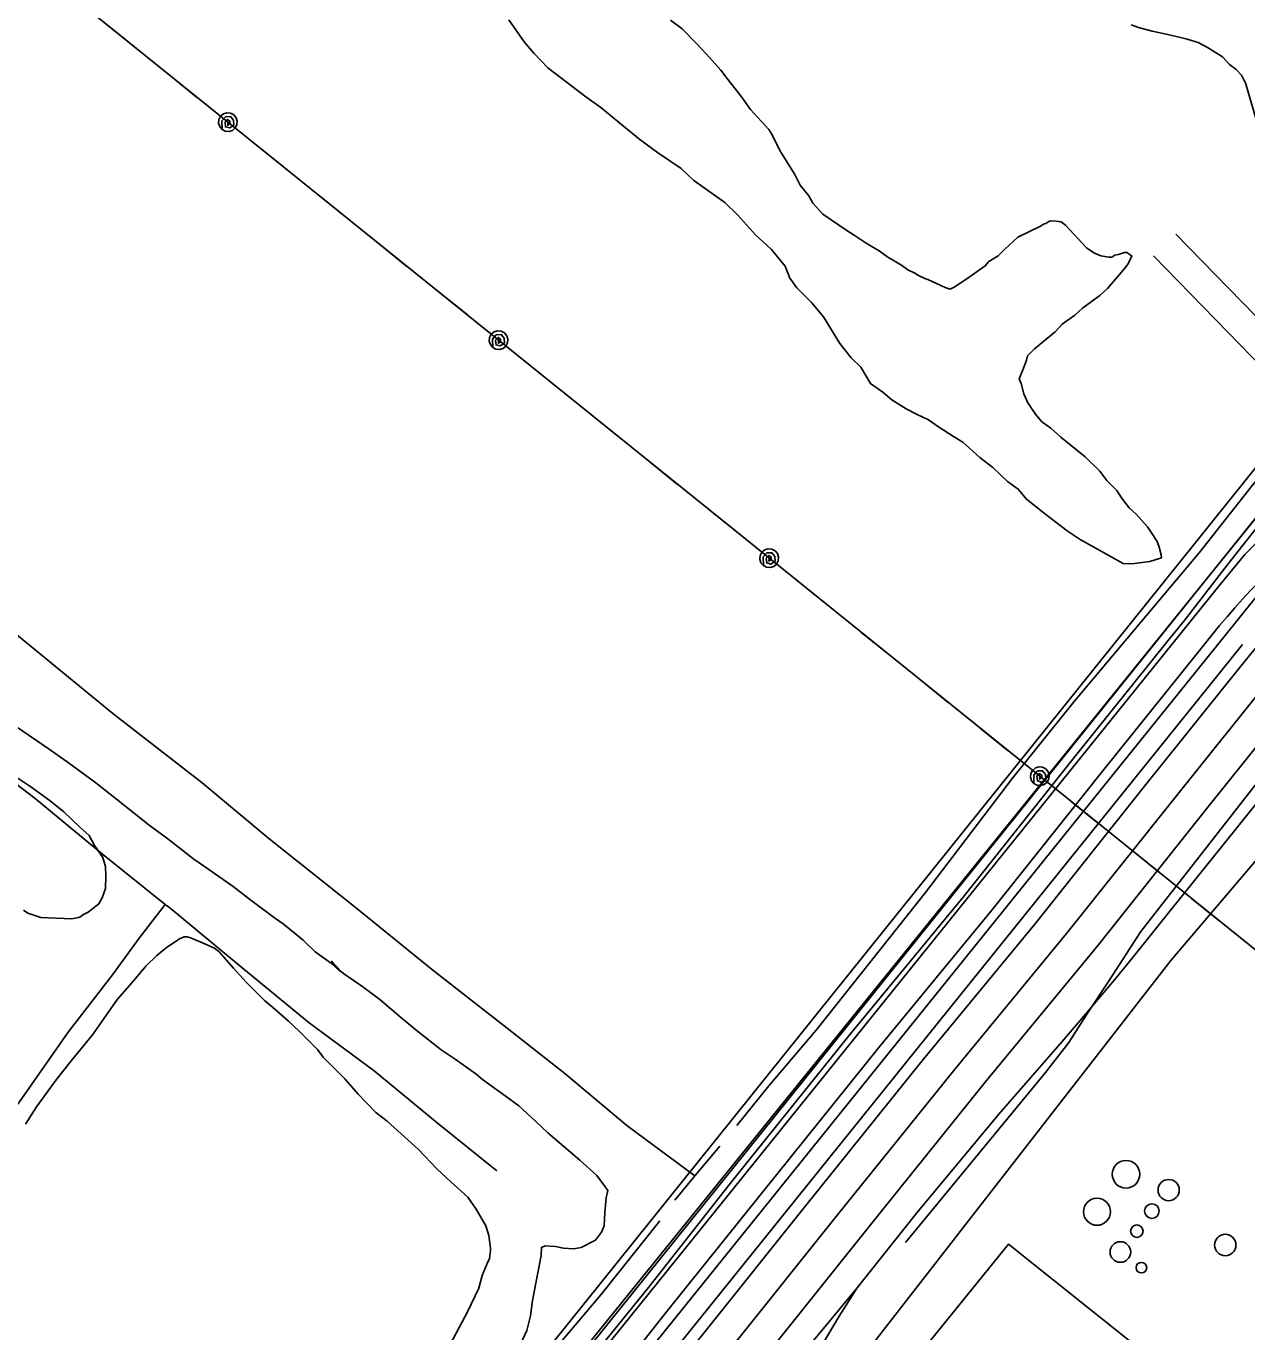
# Model space of a CAD drawing. Extents: x 3297753 to 3335611, y 652252 to 677623.
# Drawn here: x 3307180 to 3308353, y 664502 to 665757 of the extents above; entities that cross this region are included whole.
import ezdxf

# ---------------------------------------------------------------- set-up
doc = ezdxf.new("R2010")
doc.units = 0
for name, color, linetype in [('V-DOMW-TANK', 7, 'Continuous'), ('V-RAIL-TRAK', 7, 'Continuous'), ('V-ROAD-CNTR', 7, 'Continuous'), ('V-SITE-OTLN', 7, 'Continuous'), ('V-SITE-VEGE', 7, 'Continuous'), ('V-TOPO-SHOR', 7, 'Continuous'), ('V-UTIL-LINE', 7, 'Continuous')]:
    doc.layers.add(name, color=color, linetype=linetype)

msp = doc.modelspace()

# ---------------------------------------------------------------- linework, layer by layer
at = {"layer": 'V-DOMW-TANK'}
for centre, radius in [((3308236.6, 664653), 13.2), ((3308277.6, 664637.8), 10.2), ((3308208.7, 664617), 13), ((3308261.5, 664617.6), 6.99), ((3308247, 664598.3), 6.04), ((3308231.2, 664578.3), 9.89), ((3308332, 664585), 10.3), ((3308251.4, 664563.3), 5.08)]:
    msp.add_circle(centre, radius, dxfattribs=at)
at = {"layer": 'V-RAIL-TRAK'}
for points in [[(3308326.6, 665180.3), (3308333.8, 665188.9), (3308341.1, 665197.4), (3308348.7, 665205.8), (3308356.3, 665214), (3308364.2, 665222.1), (3308372.2, 665230), (3308380.3, 665237.8), (3308388.6, 665245.4), (3308397, 665252.8), (3308405.6, 665260.1), (3308414.3, 665267.3), (3308423.1, 665274.2), (3308456.2, 665294.8)], [(3308292.6, 665185), (3308312, 665210.4), (3308331.5, 665235.7), (3308351.3, 665260.9), (3308371.3, 665285.8)], [(3307254, 663686.3), (3307328.1, 663780), (3307364.3, 663824.2), (3307441.3, 663922.9), (3307519.3, 664019.6), (3307607.1, 664132.9), (3307692, 664235.2), (3307783.8, 664346.7), (3307891.3, 664479.8), (3307988.4, 664601.3), (3308101.2, 664741.6), (3308209.7, 664873.2), (3308315.2, 665005.9), (3308407.9, 665121.3), (3308503.1, 665238.8), (3308534.6, 665273.8)], [(3307343.3, 663895.2), (3307380.5, 663942.9), (3307458.5, 664039.6), (3307546.3, 664153), (3307631.2, 664255.3), (3307723, 664366.7), (3307830.4, 664499.9), (3307927.6, 664621.4), (3308040.4, 664761.6), (3308148.9, 664893.3), (3308254.4, 665025.9), (3308347.1, 665141.4), (3308405.3, 665213.2)], [(3307223.9, 663697.4), (3307297.9, 663791), (3307334.1, 663835.2), (3307411.1, 663933.9), (3307489.1, 664030.6), (3307576.9, 664144), (3307661.8, 664246.3), (3307753.6, 664357.7), (3307861.1, 664490.9), (3307958.2, 664612.4), (3308071.1, 664752.6), (3308179.5, 664884.3), (3308285, 665016.9), (3308377.7, 665132.3), (3308428.6, 665195.1)], [(3307858.7, 664647.3), (3307971.5, 664787.6), (3308080, 664919.2), (3308185.5, 665051.9), (3308278.2, 665167.3), (3308292.6, 665185)], [(3307886.4, 664634.7), (3307999.2, 664775), (3308107.7, 664906.7), (3308213.2, 665039.3), (3308305.9, 665154.7), (3308326.6, 665180.3)], [(3307940.4, 664482.1), (3307960.8, 664516.7), (3307978.2, 664543.8), (3308035.6, 664616), (3308114.4, 664710.9), (3308175.3, 664780.5), (3308192.7, 664800.8), (3308210, 664821.2), (3308227.1, 664841.8), (3308244, 664862.5), (3308260.8, 664883.4), (3308277.4, 664904.3), (3308370.6, 665020.4)], [(3307858.7, 664647.3), (3307777.8, 664544.1), (3307698.3, 664446.3), (3307612.4, 664339.5), (3307524.2, 664232.4)], [(3307886.4, 664634.7), (3307795.1, 664520.8), (3307664.2, 664355.3), (3307488, 664137.1), (3307401.6, 664031.3), (3307362.2, 663980.3)], [(3307927.3, 664482.5), (3307978.2, 664543.8)]]:
    msp.add_lwpolyline(points, dxfattribs=at)
at = {"layer": 'V-ROAD-CNTR'}
for points in [[(3309011.2, 665779.8), (3308963.5, 665775), (3308911.9, 665764.7), (3308866.3, 665745.9), (3308817.7, 665720.3), (3308580.7, 665562.8), (3308544.4, 665540.3), (3308447.8, 665468.2), (3308426.1, 665455.5), (3308407.5, 665447.8), (3308397.4, 665448.1), (3308386.4, 665452.1), (3308284.4, 665556.7)], [(3307209.4, 663756.5), (3307340.5, 663966.9), (3307465.8, 664164.7), (3307480.9, 664189.3), (3307501.7, 664214.1), (3308406.8, 665340.6), (3308429.1, 665367.1), (3308448.9, 665387.4), (3308469.7, 665406.7), (3308493.8, 665424.5), (3308802.6, 665643.7), (3308850.2, 665670.3), (3308867.2, 665678.4), (3308895.7, 665690.8), (3308939.5, 665705.5), (3308989.7, 665718.6), (3309036.7, 665729.6), (3309115.6, 665747.8)], [(3307041.1, 663478.7), (3307141.8, 663639.9), (3307214.2, 663758.5), (3307290, 663880.7), (3307341.6, 663968.3), (3307423.5, 664100.2), (3307464.7, 664167.3), (3307480.5, 664188), (3307499.9, 664217.6), (3307555.2, 664285.9), (3308377.2, 665303), (3308409, 665341.6), (3308431.6, 665365.6), (3308450.5, 665386.4), (3308483.7, 665417.7), (3308500.4, 665432.5), (3308790.1, 665633.5), (3308816.7, 665649.6), (3308858.5, 665672), (3308908.7, 665692), (3308946.1, 665702.6), (3309024.9, 665716), (3309095.4, 665725.4), (3309289.3, 665731.2)], [(3309186.6, 665728.1), (3309084.6, 665712.4), (3309029.9, 665698.2), (3308998.7, 665687.9), (3308969.4, 665677.6), (3308941, 665666.2), (3308905.5, 665648.2), (3308878.3, 665633.9), (3308839.6, 665612.3), (3308818.7, 665598), (3308793.8, 665581.5), (3308395.9, 665290.1), (3308371.3, 665269.3), (3308350.9, 665248.8), (3308327, 665220), (3307418.2, 664091.7)], [(3309218, 665719.9), (3309138.1, 665708.5), (3309095.5, 665697.1), (3309024.8, 665673.8), (3308932.7, 665635.8), (3308892.9, 665614.1), (3308857.2, 665592.4), (3308815.4, 665561.1), (3308780.6, 665531.6), (3308739.1, 665489.6), (3308683.1, 665419.6), (3308661.1, 665386.3), (3308389.1, 665063.4), (3308250.9, 664886.4), (3308219.9, 664838.2), (3308199.7, 664807.8), (3308181.7, 664779.7), (3308159.3, 664750.9), (3308024.8, 664587.5)], [(3307324.1, 663997.1), (3307440.4, 664180.6), (3307456.5, 664206.8), (3307478.5, 664233.1), (3308383.6, 665359.7), (3308406.8, 665387.3), (3308428, 665408.9), (3308450.5, 665429.8), (3308476.2, 665448.8), (3308786.6, 665669.1), (3308839.1, 665698.5)], [(3308839.1, 665698.5), (3308596.9, 665537.6), (3308561.3, 665515.5), (3308464.4, 665443.2), (3308439.5, 665428.6), (3308413.1, 665417.7), (3308391.7, 665418.2), (3308369.7, 665426.3), (3308263, 665535.7)], [(3308371.2, 665219.9), (3307281.7, 663867.3)], [(3308348.5, 665162.2), (3307199.9, 663735.1)]]:
    msp.add_lwpolyline(points, dxfattribs=at)
at = {"layer": 'V-SITE-OTLN'}
msp.add_lwpolyline([(3308739.1, 662921.9), (3308143.5, 663400.1), (3308059.9, 663467.2), (3307582.9, 663844.3), (3307539.2, 663878.2), (3307866.8, 664327.4), (3308279.6, 664858.6), (3308789.5, 665457.6)], dxfattribs=at)
at = {"layer": 'V-SITE-VEGE'}
for points in [[(3308083.7, 665513.5), (3308101.2, 665526.2), (3308104.9, 665530.3), (3308113.6, 665535.6), (3308120.2, 665542.3), (3308132.7, 665553.8), (3308154.4, 665564.2), (3308157.3, 665566.2), (3308159.4, 665566.8), (3308162.3, 665568.8), (3308164.5, 665569.4), (3308169.4, 665569.2), (3308174.3, 665568.3), (3308178.4, 665565.3), (3308198.7, 665543.3), (3308205.6, 665538.7), (3308212.5, 665535.6), (3308220.2, 665534.6), (3308223, 665534.5), (3308226, 665536.5), (3308229.5, 665537), (3308235.2, 665538.9), (3308237.4, 665538.8), (3308242.2, 665535.8), (3308239.1, 665528.8), (3308236.8, 665525.4), (3308232.3, 665519.9), (3308218.9, 665504.3), (3308211.6, 665497.5), (3308194.8, 665485.5), (3308187.5, 665478.7), (3308175.1, 665470.1), (3308168.4, 665462.6), (3308148.7, 665446.5), (3308142, 665439.7), (3308141.1, 665435.5), (3308138, 665427.9), (3308134, 665417.4), (3308136, 665413.1), (3308138.4, 665403.1), (3308142.2, 665394.5), (3308149.5, 665383.6), (3308155.6, 665376.2), (3308164.5, 665370.2), (3308174, 665361.3), (3308197.3, 665342.7), (3308211.5, 665328.7), (3308218.2, 665319.9), (3308227.7, 665310.3), (3308232.3, 665303.1), (3308239.7, 665293.6), (3308246.5, 665287.6), (3308257.3, 665275.2), (3308261.9, 665268.6), (3308266.6, 665261.3), (3308268.4, 665255.6), (3308270.3, 665248.5), (3308270.8, 665245.6), (3308259.4, 665241.9), (3308242.3, 665239.8), (3308233.9, 665240.1), (3308192.5, 665263.1), (3308180.1, 665271.4), (3308159.6, 665287.1), (3308141.1, 665302), (3308133.1, 665311.5), (3308122.8, 665319), (3308108.5, 665332.3), (3308096.2, 665342), (3308079.9, 665356.8), (3308070.9, 665362.2), (3308056.5, 665371.3), (3308046.9, 665378), (3308035.8, 665383.4), (3308025.4, 665388.8), (3308011.7, 665397.2), (3308002.8, 665404.6), (3307991.1, 665412.9), (3307981.9, 665428.8), (3307972.4, 665437.7), (3307961.7, 665451.6), (3307945.8, 665477), (3307934.4, 665490.9), (3307920.1, 665504.9), (3307913.5, 665514.4), (3307909, 665525.9), (3307895.6, 665542), (3307880.6, 665556), (3307863.1, 665575.1), (3307850.9, 665587), (3307821.4, 665608), (3307809.2, 665619.8), (3307786.5, 665634.9), (3307769.4, 665647.6), (3307753.7, 665660.3), (3307731.8, 665678.2), (3307717.4, 665688.7), (3307681.1, 665716.4), (3307667.6, 665730.4), (3307658.2, 665741.3), (3307643.5, 665762.5)], [(3307798.9, 665762.2), (3307809.9, 665754), (3307823.4, 665740), (3307833.6, 665729.7), (3307847.1, 665714.3), (3307854.4, 665704.8), (3307867.2, 665688.7), (3307875.8, 665676.3), (3307893.4, 665657.2), (3307896.7, 665652.1), (3307903.8, 665637), (3307918.4, 665613.8), (3307923.6, 665603.7), (3307931.7, 665593.4), (3307935.6, 665586.2), (3307945.1, 665575.9), (3307968.4, 665560.1), (3307975.3, 665555.5), (3307987, 665548), (3307991.8, 665545), (3307999.4, 665540.4), (3308007.6, 665534.4), (3308020.7, 665526.8), (3308026.8, 665522.3), (3308033.8, 665519.2), (3308037.2, 665516.9), (3308043.4, 665513.8), (3308046.2, 665513), (3308062.9, 665505.2), (3308067.7, 665503.6), (3308071.3, 665505.6), (3308083.7, 665513.5)], [(3308444.5, 665609.8), (3308423.9, 665624.1), (3308410.8, 665631.8), (3308395.7, 665640.9), (3308388.8, 665646.1), (3308383.3, 665649.9), (3308380.5, 665650), (3308375.7, 665653), (3308367.4, 665657.6), (3308364, 665659.2), (3308351.6, 665702.1), (3308350.3, 665704.3), (3308347.7, 665709.3), (3308342.3, 665715.2), (3308336.1, 665719.7), (3308329.4, 665727), (3308314.9, 665736.1), (3308306, 665740.8), (3308295.5, 665744), (3308287.8, 665745.8), (3308273.8, 665749.2), (3308261.9, 665751.8), (3308248.6, 665755.2), (3308241.7, 665757.6)], [(3307170.4, 665083.1), (3307200.6, 665062.1), (3307219.1, 665049.3), (3307246.5, 665029.1), (3307266.4, 665013.4), (3307297.8, 664988.7), (3307315.6, 664975.3), (3307340.9, 664955.8), (3307355.3, 664946), (3307378.7, 664929.5), (3307394.4, 664917.5), (3307418.4, 664899.6), (3307426.6, 664893.6), (3307445.7, 664877.9), (3307457.2, 664866.8), (3307473, 664855.6), (3307480.5, 664848.9), (3307482.6, 664847.7)], [(3307177.1, 664907), (3307181.2, 664904), (3307193.7, 664899.9), (3307223.4, 664898.6), (3307229.8, 664899.8), (3307231.9, 664900.4), (3307234.1, 664902.4), (3307239.2, 664905), (3307249.4, 664913.1), (3307252.5, 664918.6), (3307255.7, 664927.7), (3307256.2, 664939.6), (3307255.9, 664948.8), (3307253.4, 664957.4), (3307245.4, 664969.1), (3307240.2, 664978.5), (3307231.3, 664986.6), (3307215.7, 665001.4), (3307202.7, 665011.8), (3307184.2, 665025.3), (3307170.5, 665034.4)], [(3307556.6, 664676.8), (3307526.7, 664704.2), (3307515.7, 664712.5), (3307498.8, 664730.1), (3307486, 664744.8), (3307465, 664765.5), (3307459.6, 664772.8), (3307442, 664790.5), (3307431.8, 664800.1), (3307418.2, 664812), (3307408.6, 664820.1), (3307391, 664837.8), (3307378.9, 664851.1), (3307364.7, 664867.2), (3307360.6, 664870.2), (3307346.7, 664876.5), (3307337.7, 664880.4), (3307334.2, 664881.2), (3307331.4, 664881.3), (3307327.1, 664879.4), (3307314, 664870.8), (3307305.2, 664863.4), (3307294.9, 664853.2), (3307279.3, 664834.8), (3307267.4, 664821.2), (3307243.3, 664786.9), (3307223.2, 664762.3), (3307208.3, 664743.9), (3307189.6, 664717.8), (3307179, 664701.3)], [(3307482.6, 664847.7), (3307484.6, 664845.9), (3307503.1, 664833.1), (3307519.6, 664821.1), (3307541.4, 664802.5), (3307555.7, 664790.6), (3307578.3, 664772.7), (3307592, 664763.6), (3307611.9, 664749.4), (3307618.1, 664744.2), (3307640, 664728.4), (3307653, 664718.7), (3307669.3, 664703.8), (3307680.9, 664692.8), (3307711.6, 664666.7), (3307727.9, 664651.9), (3307734.6, 664643.2), (3307738.6, 664637.3), (3307736.9, 664630.3), (3307735.6, 664616.3), (3307735, 664603.6), (3307732.6, 664597.3), (3307726.7, 664589.8), (3307712.9, 664582.6), (3307705.8, 664581.5), (3307696, 664581.9), (3307688.3, 664583.7), (3307678.4, 664584.1), (3307674.8, 664582.8), (3307674.5, 664575.1), (3307666.3, 664531.6), (3307664.2, 664516.9), (3307660.8, 664502.9), (3307652.3, 664484.9)], [(3307583.7, 664482.8), (3307595.9, 664505.6), (3307603.7, 664520.8), (3307614.5, 664543.7), (3307617.8, 664555.6), (3307622.6, 664567.4), (3307624.9, 664572.2), (3307625.9, 664579.9), (3307626, 664582.1), (3307624.4, 664594.1), (3307621.3, 664603.5), (3307612.1, 664619.4), (3307604.1, 664631), (3307587.8, 664645.8), (3307574.2, 664658.4), (3307556.6, 664676.8)]]:
    msp.add_lwpolyline(points, dxfattribs=at)
msp.add_lwpolyline([(3307482.6, 664847.7), (3307476.5, 664853.3), (3307473.1, 664857.7)], close=True, dxfattribs=at)
at = {"layer": 'V-TOPO-SHOR'}
for points in [[(3307632.1, 664656.3), (3307574.5, 664702.3), (3307514.2, 664752.5), (3307451.6, 664798.5), (3307383.4, 664854.7), (3307317.6, 664909), (3307313.1, 664912.3), (3307253, 664960.7), (3307188.3, 665014.3), (3307108.2, 665075), (3307042.8, 665125.5), (3306960.4, 665190), (3306873.2, 665254.7), (3306808.6, 665310.3), (3306714.8, 665382.3), (3306637.7, 665444.9), (3306577.4, 665495.5), (3306524, 665540.4), (3306458.2, 665591.3), (3306416.2, 665625.2), (3306373.8, 665657.7), (3306323.6, 665698.8), (3306269.4, 665742.6), (3306221.2, 665782.9)], [(3307822.3, 664651.4), (3307757, 664700), (3307697.4, 664749.8), (3307639, 664795.8), (3307570.5, 664849.3), (3307495.8, 664909.7), (3307412.9, 664975.7), (3307348.6, 665029.3), (3307263, 665096), (3307159.8, 665180.6), (3307072.7, 665247.7), (3307004.5, 665303.5), (3306940.3, 665356.7), (3306863.3, 665414.7), (3306788.1, 665476.6), (3306719.6, 665530.2), (3306657.7, 665581.9), (3306580.6, 665645.3), (3306484.5, 665720.3), (3306397.3, 665790.5)], [(3308900.3, 665711.5), (3308853.7, 665690.8), (3308808.7, 665668.2), (3308754.4, 665628.9), (3308674.9, 665573.5), (3308599.9, 665523.9), (3308523.9, 665466.2), (3308460.4, 665420.7), (3308427.4, 665393.6), (3308399, 665363.6), (3308358.2, 665315.3), (3308306.9, 665250.3), (3308251, 665183.7), (3308186.9, 665107.3), (3308127.6, 665033.8), (3308044, 664923.7), (3307938.8, 664791.4), (3307893.5, 664738), (3307862.5, 664699.8)], [(3306921.6, 664410.5), (3306941.5, 664440), (3307005.2, 664525.9), (3307066.4, 664596.1), (3307133.6, 664674), (3307173.2, 664722.7), (3307219.9, 664789.5), (3307262.5, 664844.8), (3307288.1, 664880.1), (3307313.1, 664912.3)], [(3307846.3, 664680), (3307822.3, 664651.4), (3307802.9, 664628.2)], [(3307788.6, 664608.3), (3307732, 664537.1), (3307677.2, 664472.5), (3307628.6, 664412.1), (3307579.2, 664348.7), (3307515.5, 664267), (3307471.7, 664213.6), (3307450, 664177.6), (3307415.9, 664120.9), (3307371.9, 664052.6), (3307347.5, 664015.7), (3307332.1, 663991.6)]]:
    msp.add_lwpolyline(points, dxfattribs=at)
at = {"layer": 'V-UTIL-LINE'}
for points in [[(3308788.4, 664524.2), (3307859.6, 665272.6), (3306923.5, 666026.7), (3306457.9, 666399.3), (3306014.2, 666749), (3305348.4, 665938.4), (3305027.9, 665506.4), (3303933.7, 665349.8), (3302834.6, 665027), (3302360.7, 664797)], [(3307285.5, 665735.1), (3307259, 665756.4)], [(3307343.1, 665688.7), (3307316.7, 665710)], [(3307373.5, 665664.2), (3307373.3, 665661.3), (3307375.3, 665662.5), (3307375.4, 665665.3), (3307373, 665666.8), (3307370.7, 665664.3), (3307371.1, 665659.6), (3307375.2, 665658.6), (3307379.2, 665661.4), (3307378.9, 665666), (3307376.1, 665669.5), (3307371.3, 665669.4), (3307367.6, 665665.4), (3307367.9, 665657.2), (3307371, 665655.6), (3307374.5, 665655.3), (3307377.8, 665656.3), (3307380.5, 665658.6), (3307382.2, 665661.7), (3307382.5, 665665.2), (3307381.4, 665668.5), (3307379.2, 665671.2), (3307376, 665672.8), (3307372.6, 665673.2), (3307369.2, 665672.1), (3307366.5, 665669.9), (3307364.9, 665666.7), (3307364.6, 665663.2), (3307365.6, 665659.9), (3307367.9, 665657.2)], [(3307430.4, 665618.4), (3307403.9, 665639.7)], [(3307488, 665572), (3307461.5, 665593.3)], [(3307545.6, 665525.6), (3307519.1, 665546.9)], [(3307603.3, 665479.2), (3307576.8, 665500.5)], [(3307633.6, 665454.7), (3307633.4, 665451.8), (3307635.4, 665453), (3307635.5, 665455.8), (3307633.1, 665457.3), (3307630.8, 665454.8), (3307631.2, 665450.1), (3307635.3, 665449.1), (3307639.3, 665451.9), (3307639, 665456.5), (3307636.2, 665460), (3307631.4, 665459.9), (3307627.7, 665455.8), (3307628, 665447.7), (3307631.1, 665446.1), (3307634.6, 665445.7), (3307637.9, 665446.8), (3307640.6, 665449), (3307642.3, 665452.2), (3307642.6, 665455.7), (3307641.5, 665459), (3307639.3, 665461.7), (3307636.2, 665463.3), (3307632.7, 665463.6), (3307629.3, 665462.6), (3307626.6, 665460.3), (3307625, 665457.2), (3307624.7, 665453.7), (3307625.7, 665450.4), (3307628, 665447.7)], [(3307690.5, 665408.9), (3307664, 665430.2)], [(3307748.1, 665362.5), (3307721.6, 665383.8)], [(3307805.7, 665316), (3307779.3, 665337.4)], [(3307863.4, 665269.6), (3307859.6, 665272.6), (3307836.9, 665291)], [(3307893.7, 665245.2), (3307893.5, 665242.3), (3307895.5, 665243.5), (3307895.6, 665246.2), (3307893.2, 665247.8), (3307890.9, 665245.3), (3307891.3, 665240.6), (3307895.4, 665239.5), (3307899.4, 665242.4), (3307899.1, 665246.9), (3307896.3, 665250.4), (3307891.5, 665250.4), (3307887.8, 665246.3), (3307888.1, 665238.1), (3307891.2, 665236.5), (3307894.7, 665236.2), (3307898, 665237.3), (3307900.7, 665239.5), (3307902.4, 665242.6), (3307902.7, 665246.1), (3307901.6, 665249.5), (3307899.4, 665252.2), (3307896.3, 665253.8), (3307892.8, 665254.1), (3307889.4, 665253.1), (3307886.7, 665250.8), (3307885.1, 665247.7), (3307884.8, 665244.2), (3307885.8, 665240.8), (3307888.1, 665238.1)], [(3307950.6, 665199.3), (3307924.1, 665220.7)], [(3308008.2, 665152.9), (3307981.7, 665174.2)], [(3308065.8, 665106.5), (3308039.3, 665127.8)], [(3308123.4, 665060), (3308096.9, 665081.4)], [(3308153.8, 665035.6), (3308153.6, 665032.7), (3308155.6, 665033.9), (3308155.7, 665036.6), (3308153.2, 665038.2), (3308151, 665035.7), (3308151.4, 665031), (3308155.5, 665030), (3308159.5, 665032.8), (3308159.2, 665037.4), (3308156.4, 665040.9), (3308151.6, 665040.8), (3308147.9, 665036.7), (3308148.1, 665028.6), (3308151.2, 665026.9), (3308154.7, 665026.6), (3308158.1, 665027.7), (3308160.8, 665029.9), (3308162.4, 665033), (3308162.7, 665036.5), (3308161.7, 665039.9), (3308159.4, 665042.6), (3308156.3, 665044.2), (3308152.8, 665044.5), (3308149.5, 665043.5), (3308146.8, 665041.2), (3308145.1, 665038.1), (3308144.8, 665034.6), (3308145.9, 665031.3), (3308148.1, 665028.6)], [(3308210.6, 664989.8), (3308184.2, 665011.1)], [(3308268.2, 664943.3), (3308241.8, 664964.7)], [(3308325.9, 664896.9), (3308299.4, 664918.2)], [(3308525.4, 664505.3), (3308180.1, 664078.4), (3307899.1, 664308.7), (3308123.7, 664585.9), (3308471.8, 664307.7)]]:
    msp.add_lwpolyline(points, dxfattribs=at)

doc.saveas('drawing.dxf')
